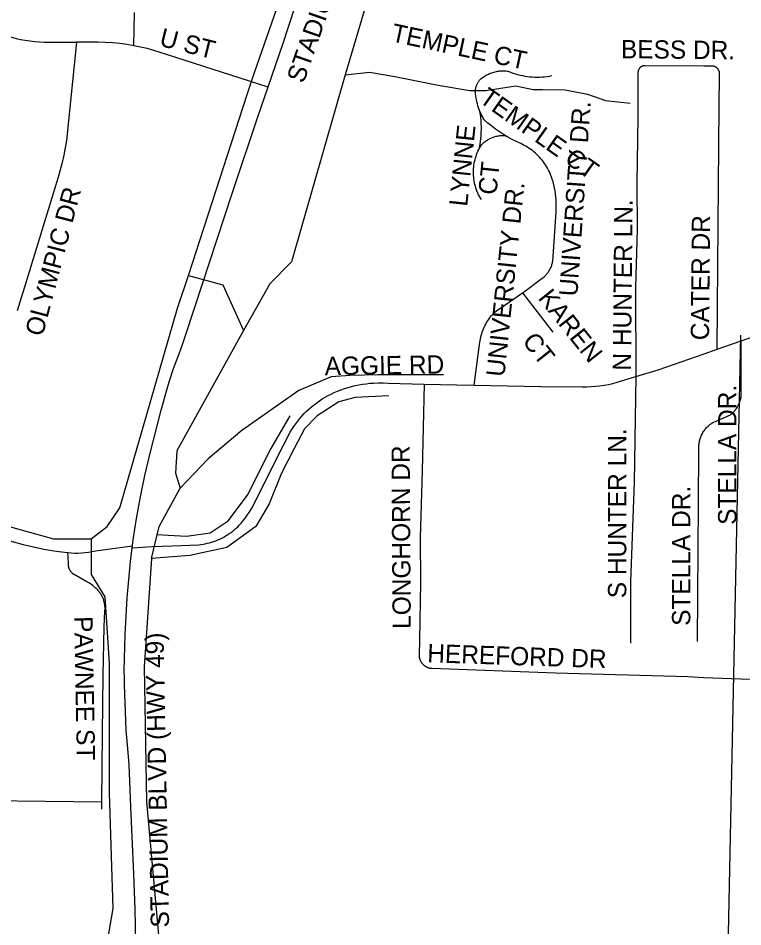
# Model space of a CAD drawing. Extents: x 1670563 to 1761545, y 515755 to 578944.
# Drawn here: x 1706695 to 1709668, y 549724 to 553450 of the extents above; entities that cross this region are included whole.
import ezdxf

# ---------------------------------------------------------------- set-up
doc = ezdxf.new("R2010")
doc.units = 0
for name, color, linetype in [('5_sectionlines', 7, 'Continuous'), ('SHP_LINE', 7, 'Continuous'), ('STREETCL', 7, 'Continuous'), ('STRNAMES', 7, 'Continuous')]:
    doc.layers.add(name, color=color, linetype=linetype)

msp = doc.modelspace()

# ---------------------------------------------------------------- linework, layer by layer
at = {"layer": '5_sectionlines'}
msp.add_lwpolyline([(1709657.5, 552150.8), (1709602.2, 549430.4), (1709574.3, 544171.9), (1709528, 541138.9)], dxfattribs=at)
at = {"layer": 'SHP_LINE'}
for points in [[(1708305, 554121), (1708036, 553218)], [(1707394, 552395), (1707635, 553137), (1707665, 553227), (1707881, 553848)], [(1708036, 553218), (1707816, 552451), (1707727, 552361), (1707619, 552169)], [(1708036, 553218), (1708136, 553229), (1708240, 553210), (1708315, 553196), (1708418, 553175), (1708548, 553153), (1708613, 553153), (1708736, 553172), (1708808, 553158), (1708846, 553158), (1708939, 553156), (1709031, 553138), (1709104, 553112), (1709205, 553102)], [(1706995, 551315), (1707060, 551366), (1707112, 551442), (1707348, 552261), (1707394, 552395), (1707535, 552356), (1707619, 552169)], [(1707619, 552169), (1707346, 551676), (1707340, 551585), (1707360, 551523)], [(1708440, 551987), (1708172, 551987), (1708057, 551985), (1707979, 551979), (1707847, 551923), (1707613, 551759), (1707475, 551643), (1707360, 551523)], [(1708216, 551902), (1708078, 551895), (1708010, 551877), (1707921, 551819), (1707870, 551766), (1707827, 551685), (1707775, 551584), (1707724, 551459), (1707670, 551366), (1707551, 551279), (1707399, 551247), (1707242, 551234)], [(1707810, 551819), (1707732, 551685), (1707637, 551498), (1707553, 551385), (1707483, 551339), (1707386, 551325), (1707310, 551329), (1707265, 551332)], [(1705828, 551617), (1706077, 551535), (1706308, 551459), (1706425, 551422), (1706649, 551368), (1706840, 551315), (1706995, 551315)], [(1707265, 551332), (1707273, 551366), (1707360, 551523)], [(1706995, 551315), (1706995, 551169), (1707051, 551077), (1707069, 550805), (1707069, 550274), (1707083, 549799), (1707028, 549476), (1706995, 549366)], [(1707242, 551234), (1707265, 551332)], [(1707242, 551234), (1707212, 550791), (1707221, 550237), (1707281, 549568), (1707303, 549311)]]:
    msp.add_lwpolyline(points, dxfattribs=at)
at = {"layer": 'STREETCL'}
for points in [[(1707177.8, 549664.6), (1707175.1, 549795), (1707168.9, 549941.8), (1707157, 550216), (1707153.5, 550321), (1707150.1, 550388.6), (1707144.4, 550456), (1707138.2, 550530.6), (1707134.7, 550605.4), (1707131.2, 550716.8), (1707130.6, 550745.3), (1707130.5, 550773.9), (1707134.2, 550923.4), (1707142.8, 551072.7), (1707156.3, 551221.7), (1707167.1, 551310.4), (1707180.4, 551398.8), (1707196.3, 551486.7), (1707214.7, 551574.2), (1707235.7, 551661), (1707281.7, 551842.4), (1707297.4, 551901.2), (1707314.9, 551959.4), (1707334.1, 552017.1), (1707355.1, 552074.2), (1707368.9, 552111.6), (1707381.5, 552149.3), (1707452.6, 552364.3), (1707479.8, 552447.8), (1707574.7, 552734.6), (1707676.5, 553041.3), (1707781, 553343.3), (1707857.1, 553577.7)], [(1707170.1, 553337), (1707171.7, 553472.8)], [(1705767.2, 553442), (1706377.6, 553440.6), (1706408.5, 553438.5), (1706439.4, 553435.5), (1706470.1, 553431.6), (1706500.8, 553426.7), (1706517.2, 553423.2), (1706533.5, 553419.1), (1706549.7, 553414.5), (1706565.7, 553409.3), (1706581.5, 553403.5), (1706597.1, 553397.2), (1706612.5, 553390.4), (1706630.7, 553383.6), (1706649.1, 553377.5), (1706667.7, 553372), (1706686.4, 553367.1), (1706705.3, 553362.9), (1706724.4, 553359.3), (1706743.5, 553356.4), (1706762.8, 553354.2), (1706782.1, 553352.6), (1706801.5, 553351.7), (1706934.2, 553351.2)], [(1706934.2, 553351.2), (1706892.8, 552948.7), (1706887.9, 552918.2), (1706882.1, 552887.7), (1706875.3, 552857.5), (1706867.6, 552827.5), (1706859, 552797.8), (1706736.4, 552396.4), (1706690.3, 552249.3)], [(1707170.1, 553337), (1707140.9, 553341.8), (1707111.6, 553345.7), (1707082.1, 553348.5), (1707052.6, 553350.2), (1707023, 553350.9), (1706934.2, 553351.2)], [(1707720.1, 553167.4), (1707303.8, 553300.7), (1707277.6, 553309.7), (1707251.1, 553317.8), (1707224.3, 553325.1), (1707197.3, 553331.5), (1707170.1, 553337)], [(1709245.6, 553246.6), (1709244.9, 553245.9), (1709244.3, 553245.2), (1709243.7, 553244.5), (1709243.1, 553243.7), (1709242.5, 553242.9), (1709242, 553242.1), (1709241.4, 553241.3), (1709241, 553240.5), (1709240.5, 553239.6), (1709240.1, 553238.7), (1709239.7, 553237.9), (1709239.3, 553237), (1709239, 553236.1), (1709238.7, 553235.1), (1709238.4, 553234.2), (1709238.2, 553233.3), (1709238, 553232.3), (1709237.8, 553231.4), (1709237.6, 553230.4), (1709237.5, 553229.5), (1709237.5, 553228.5), (1709237.4, 553227.5), (1709237.4, 553226.6), (1709237.4, 553225.6), (1709237.5, 553224.6), (1709237.5, 553145.6), (1709237.5, 553043.6), (1709232.1, 552772.2), (1709234.2, 552584.2), (1709226.7, 552346), (1709229.1, 551980.5)], [(1709567, 553239), (1709566.4, 553239.9), (1709565.7, 553240.8), (1709565, 553241.7), (1709564.3, 553242.5), (1709563.6, 553243.3), (1709562.8, 553244.1), (1709562, 553244.9), (1709561.2, 553245.7), (1709560.3, 553246.4), (1709559.4, 553247.1), (1709558.5, 553247.7), (1709557.6, 553248.4), (1709556.7, 553249), (1709555.7, 553249.5), (1709554.7, 553250.1), (1709553.7, 553250.6), (1709552.7, 553251), (1709551.7, 553251.4), (1709550.6, 553251.8), (1709549.6, 553252.2), (1709548.5, 553252.5), (1709547.4, 553252.8), (1709507.3, 553253.6), (1709267.6, 553254.7), (1709266.6, 553254.8), (1709265.7, 553254.8), (1709264.7, 553254.8), (1709263.7, 553254.8), (1709262.8, 553254.7), (1709261.8, 553254.6), (1709260.8, 553254.4), (1709259.9, 553254.3), (1709258.9, 553254.1), (1709258, 553253.8), (1709257.1, 553253.5), (1709256.2, 553253.2), (1709255.3, 553252.9), (1709254.4, 553252.5), (1709253.5, 553252.1), (1709252.6, 553251.7), (1709251.8, 553251.3), (1709250.9, 553250.8), (1709250.1, 553250.3), (1709249.3, 553249.7), (1709248.5, 553249.2), (1709247.8, 553248.6), (1709247, 553247.9), (1709246.3, 553247.3), (1709245.6, 553246.6)], [(1708589.1, 553067.3), (1708586, 553074.9), (1708583.3, 553082.6), (1708580.7, 553090.5), (1708578.5, 553098.4), (1708576.5, 553106.4), (1708574.9, 553114.4), (1708573.5, 553122.5), (1708572.4, 553130.7), (1708571.5, 553138.8), (1708571, 553147.1), (1708570.7, 553155.3), (1708571.1, 553157.8), (1708571.5, 553160.4), (1708572, 553163), (1708572.6, 553165.5), (1708573.3, 553168), (1708574.1, 553170.5), (1708574.9, 553173), (1708575.8, 553175.4), (1708576.8, 553177.8), (1708577.9, 553180.1), (1708579.1, 553182.5), (1708580.3, 553184.8), (1708581.7, 553187), (1708583.1, 553189.2), (1708584.5, 553191.3), (1708586.1, 553193.4), (1708587.7, 553195.5), (1708589.4, 553197.5), (1708591.1, 553199.4), (1708594.9, 553202.5), (1708598.8, 553205.5), (1708602.8, 553208.4), (1708606.8, 553211.1), (1708611, 553213.7), (1708615.3, 553216.1), (1708619.6, 553218.4), (1708624, 553220.5), (1708628.5, 553222.5), (1708633.1, 553224.4), (1708637.7, 553226), (1708642.3, 553227.6), (1708647.1, 553228.9), (1708651.8, 553230.1), (1708656.6, 553231.1), (1708661.4, 553232), (1708666.3, 553232.7), (1708671.2, 553233.2), (1708676.1, 553233.6), (1708681, 553233.8), (1708685.9, 553233.8), (1708690.8, 553233.6), (1708695.7, 553233.3), (1708700.6, 553232.8), (1708705.4, 553232.2), (1708714.8, 553228.4), (1708724.3, 553224.9), (1708734, 553221.7), (1708743.7, 553218.9), (1708753.5, 553216.4), (1708763.4, 553214.2), (1708773.4, 553212.3), (1708783.4, 553210.8), (1708793.5, 553209.6), (1708803.6, 553208.8), (1708813.7, 553208.3), (1708823.8, 553208.1), (1708834, 553208.2), (1708844.1, 553208.7), (1708854.2, 553209.6), (1708864.3, 553210.7), (1708874.3, 553212.3), (1708884.2, 553214.1)], [(1709562.4, 552092.3), (1709566.1, 552604.1), (1709570.8, 553086.7), (1709571.9, 553215.5), (1709572.1, 553216.6), (1709572.2, 553217.7), (1709572.3, 553218.8), (1709572.4, 553219.9), (1709572.4, 553221), (1709572.4, 553222.2), (1709572.3, 553223.3), (1709572.2, 553224.4), (1709572.1, 553225.5), (1709571.9, 553226.6), (1709571.7, 553227.7), (1709571.5, 553228.8), (1709571.2, 553229.9), (1709570.9, 553230.9), (1709570.5, 553232), (1709570.1, 553233), (1709569.7, 553234.1), (1709569.2, 553235.1), (1709568.7, 553236.1), (1709568.2, 553237.1), (1709567.6, 553238), (1709567, 553239)], [(1708586.7, 552916.2), (1708590.9, 552943.5), (1708592.6, 552955.8), (1708593.9, 552968.2), (1708594.8, 552980.6), (1708595.2, 552993), (1708595.2, 553005.5), (1708594.8, 553017.9), (1708594, 553030.3), (1708592.8, 553042.7), (1708591.2, 553055), (1708589.1, 553067.3)], [(1708764, 552324.1), (1708772.2, 552329.8), (1708844.9, 552383.4), (1708847.8, 552385.7), (1708850.7, 552388), (1708853.5, 552390.4), (1708856.2, 552393), (1708858.8, 552395.6), (1708861.3, 552398.3), (1708863.7, 552401.1), (1708866, 552404), (1708868.3, 552406.9), (1708870.4, 552410), (1708872.4, 552413.1), (1708874.3, 552416.2), (1708876.1, 552419.4), (1708877.8, 552422.7), (1708879.4, 552426.1), (1708880.9, 552429.5), (1708882.2, 552432.9), (1708883.4, 552436.4), (1708884.5, 552439.9), (1708885.5, 552443.5), (1708886.4, 552447.1), (1708887.2, 552450.7), (1708887.8, 552454.3), (1708888.3, 552458), (1708888.7, 552461.7), (1708888.9, 552465.4), (1708889, 552469.1), (1708889, 552472.8), (1708901.5, 552655.5), (1708902.1, 552667.9), (1708902.4, 552680.3), (1708902.2, 552692.7), (1708901.5, 552705.1), (1708900.5, 552717.4), (1708899.1, 552729.7), (1708897.2, 552742), (1708894.9, 552754.2), (1708892.2, 552766.3), (1708889.2, 552778.3), (1708885.7, 552790.2), (1708883.1, 552797.8), (1708880.4, 552805.3), (1708877.4, 552812.7), (1708874.1, 552820), (1708870.6, 552827.2), (1708866.8, 552834.3), (1708862.8, 552841.2), (1708858.6, 552848), (1708854.1, 552854.6), (1708849.4, 552861.1), (1708844.5, 552867.5), (1708839.4, 552873.6), (1708834.1, 552879.6), (1708828.6, 552885.4), (1708822.8, 552891), (1708816.9, 552896.4), (1708810.9, 552901.7), (1708804.6, 552906.7), (1708798.2, 552911.4), (1708791.6, 552916), (1708784.9, 552920.4), (1708778, 552924.5), (1708771, 552928.3), (1708763.9, 552932), (1708756.6, 552935.4), (1708738.5, 552943.8), (1708720.8, 552952.9), (1708703.4, 552962.6), (1708686.3, 552972.9), (1708669.6, 552983.8), (1708653.3, 552995.3), (1708637.4, 553007.4), (1708622, 553020), (1708607, 553033.1), (1708602.9, 553039.7), (1708599.1, 553046.4), (1708595.6, 553053.3), (1708592.2, 553060.2), (1708589.1, 553067.3)], [(1708590.9, 552923.9), (1708593.4, 552927), (1708595.9, 552929.9), (1708598.6, 552932.8), (1708601.3, 552935.6), (1708604.2, 552938.4), (1708607.1, 552941), (1708610.1, 552943.5), (1708613.2, 552945.9), (1708616.4, 552948.2), (1708619.6, 552950.3), (1708623, 552952.4), (1708626.4, 552954.4), (1708629.8, 552956.2), (1708633.4, 552957.9), (1708636.9, 552959.5), (1708640.6, 552961), (1708644.3, 552962.3), (1708648, 552963.5), (1708651.8, 552964.6), (1708655.6, 552965.6), (1708659.4, 552966.4), (1708663.3, 552967.1), (1708667.1, 552967.7), (1708671, 552968.1), (1708674.9, 552968.4), (1708678.9, 552968.6), (1708682.8, 552968.6), (1708686.7, 552968.5), (1708690.6, 552968.2), (1708694.5, 552967.8)], [(1708595.5, 552706.7), (1708583, 552725.9), (1708580, 552732.6), (1708577.2, 552739.5), (1708574.7, 552746.4), (1708572.4, 552753.3), (1708570.3, 552760.4), (1708568.5, 552767.5), (1708566.9, 552774.7), (1708565.6, 552781.9), (1708564.5, 552789.2), (1708563.6, 552796.5), (1708563, 552803.8), (1708562.7, 552811.2), (1708562.6, 552818.5), (1708562.8, 552825.9), (1708563.2, 552833.2), (1708563.9, 552840.6), (1708564.8, 552847.8), (1708566, 552855.1), (1708567.4, 552862.3), (1708569.1, 552869.5), (1708571, 552876.6), (1708573.1, 552883.6), (1708575.5, 552890.6), (1708578.1, 552897.4), (1708581, 552904.2), (1708584.1, 552910.9), (1708587.4, 552917.5), (1708590.9, 552923.9)], [(1708565.9, 551944.6), (1708588.8, 552121.6), (1708589.9, 552128.6), (1708591.1, 552135.6), (1708592.6, 552142.5), (1708594.4, 552149.4), (1708596.3, 552156.2), (1708598.5, 552163), (1708601, 552169.6), (1708603.6, 552176.2), (1708606.5, 552182.7), (1708609.6, 552189.1), (1708612.9, 552195.3), (1708616.4, 552201.5), (1708620.1, 552207.5), (1708624, 552213.4), (1708628.2, 552219.2), (1708632.5, 552224.8), (1708637, 552230.3), (1708641.7, 552235.6), (1708646.5, 552240.8), (1708651.5, 552245.8), (1708656.7, 552250.6), (1708764, 552324.1)], [(1708764, 552324.1), (1708887.8, 552162.5)], [(1709661.3, 552127.3), (1709789.6, 552172.6), (1709819.6, 552184.4)], [(1709481.1, 550893.7), (1709485.1, 551460.3), (1709487.2, 551680.5), (1709486.9, 551684.6), (1709486.8, 551688.7), (1709486.9, 551692.8), (1709487.1, 551696.9), (1709487.4, 551701), (1709487.9, 551705.1), (1709488.5, 551709.2), (1709489.2, 551713.2), (1709490.1, 551717.2), (1709491.1, 551721.2), (1709492.3, 551725.2), (1709493.6, 551729.1), (1709495, 551732.9), (1709496.6, 551736.7), (1709498.2, 551740.5), (1709500.1, 551744.2), (1709502, 551747.8), (1709504.1, 551751.4), (1709506.3, 551754.8), (1709508.6, 551758.2), (1709511, 551761.6), (1709513.5, 551764.8), (1709516.2, 551768), (1709518.9, 551771), (1709521.8, 551774), (1709524.7, 551776.8), (1709527.8, 551779.6), (1709530.9, 551782.3), (1709534.2, 551784.8), (1709537.5, 551787.2), (1709540.9, 551789.5), (1709544.3, 551791.7), (1709547.9, 551793.8), (1709616.7, 551824.2), (1709619.9, 551826.6), (1709622.9, 551829.2), (1709625.8, 551831.8), (1709628.7, 551834.6), (1709631.4, 551837.4), (1709634.1, 551840.4), (1709636.7, 551843.4), (1709639.1, 551846.5), (1709641.4, 551849.8), (1709643.7, 551853), (1709645.8, 551856.4), (1709647.7, 551859.8), (1709649.6, 551863.3), (1709651.4, 551866.9), (1709653, 551870.5), (1709654.5, 551874.2), (1709655.8, 551877.9), (1709657.1, 551881.7), (1709658.2, 551885.5), (1709659.2, 551889.3), (1709660, 551893.2), (1709660.7, 551897.1), (1709661.3, 551901.1), (1709661.3, 552127.3)], [(1709562.4, 552092.3), (1709661.3, 552127.3)], [(1709229.1, 551980.5), (1709320.1, 552008.6), (1709508.4, 552073.2), (1709562.4, 552092.3)], [(1708565.9, 551944.6), (1708838.5, 551939.2), (1709008.3, 551938.2), (1709026.4, 551938.4), (1709044.6, 551939.2), (1709062.7, 551940.6), (1709080.7, 551942.7), (1709098.7, 551945.3), (1709116.6, 551948.5), (1709134.4, 551952.4), (1709152, 551956.8), (1709229.1, 551980.5)], [(1709229.1, 551980.5), (1709222.4, 551547.3), (1709206.3, 551139.7), (1709206.3, 550887.7)], [(1707165, 551278.7), (1707244.2, 551283.6), (1707327.3, 551286.5), (1707435.6, 551291.2), (1707444.5, 551292.2), (1707453.4, 551293.5), (1707462.2, 551295.1), (1707471, 551297), (1707479.7, 551299.2), (1707488.4, 551301.6), (1707496.9, 551304.4), (1707505.4, 551307.5), (1707513.7, 551310.8), (1707521.9, 551314.4), (1707530, 551318.3), (1707538, 551322.5), (1707545.8, 551326.9), (1707553.5, 551331.6), (1707561, 551336.6), (1707568.3, 551341.8), (1707575.4, 551347.2), (1707582.4, 551352.9), (1707589.1, 551358.8), (1707595.7, 551365), (1707602, 551371.3), (1707610.8, 551381.1), (1707619.2, 551391.1), (1707627.3, 551401.4), (1707635, 551412), (1707642.3, 551422.8), (1707649.2, 551433.9), (1707655.8, 551445.3), (1707661.9, 551456.8), (1707784.1, 551699.1), (1707798.2, 551728), (1707804.4, 551740.2), (1707811.1, 551752.2), (1707818.1, 551763.9), (1707825.6, 551775.4), (1707833.4, 551786.6), (1707841.6, 551797.5), (1707850.2, 551808.2), (1707859.2, 551818.5), (1707868.5, 551828.5), (1707878.2, 551838.2), (1707888.2, 551847.6), (1707898.5, 551856.6), (1707909.1, 551865.2), (1707920, 551873.4), (1707931.2, 551881.3), (1707942.6, 551888.8), (1707954.3, 551895.9), (1707966.3, 551902.6), (1707978.4, 551908.8), (1707990.8, 551914.7), (1708004.8, 551920.7), (1708019.1, 551926.2), (1708033.4, 551931.3), (1708048, 551935.9), (1708062.7, 551939.9), (1708077.6, 551943.5), (1708092.5, 551946.6), (1708107.6, 551949.1), (1708122.7, 551951.2), (1708137.9, 551952.7), (1708153.1, 551953.7), (1708172.8, 551954.4), (1708192.5, 551954.4), (1708212.3, 551953.8), (1708360.8, 551949.7)], [(1708360.8, 551949.7), (1708352.7, 551594.3), (1708343.6, 551319.3), (1708345.1, 551135.8), (1708340.9, 550900.9), (1708339.4, 550838.2), (1708339.5, 550836.3), (1708339.6, 550834.5), (1708339.9, 550832.6), (1708340.1, 550830.8), (1708340.5, 550828.9), (1708340.9, 550827.1), (1708341.3, 550825.3), (1708341.9, 550823.5), (1708342.4, 550821.8), (1708343.1, 550820), (1708343.8, 550818.3), (1708344.5, 550816.6), (1708345.3, 550814.9), (1708346.2, 550813.3), (1708347.1, 550811.6), (1708348.1, 550810.1), (1708349.1, 550808.5), (1708350.2, 550807), (1708351.4, 550805.5), (1708352.5, 550804.1), (1708353.8, 550802.7), (1708355, 550801.3)], [(1708360.8, 551949.7), (1708494.8, 551946), (1708565.9, 551944.6)], [(1706313.6, 551401.1), (1706434.2, 551366.9), (1706555.5, 551335.4), (1706715.8, 551292.4), (1706757.6, 551282.1), (1706799.7, 551273.3), (1706842, 551266), (1706884.6, 551260.2), (1706927.4, 551255.9), (1706941.6, 551256.3), (1706955.8, 551257.2), (1706970, 551258.6), (1706984.1, 551260.4), (1706998.2, 551262.8), (1707012.1, 551265.6), (1707163.8, 551285.8)], [(1707038.8, 550237.5), (1707040.9, 550517.5), (1707043.1, 550755), (1707047.7, 550954.1), (1707050.8, 551018.1), (1707051.1, 551021.9), (1707051.3, 551025.8), (1707051.4, 551029.7), (1707051.3, 551033.5), (1707051.1, 551037.4), (1707050.7, 551041.3), (1707050.2, 551045.1), (1707049.6, 551049), (1707048.8, 551052.8), (1707047.9, 551056.5), (1707046.9, 551060.3), (1707045.8, 551064), (1707044.5, 551067.6), (1707043.1, 551071.3), (1707041.6, 551074.8), (1707039.9, 551078.3), (1707038.2, 551081.8), (1707036.3, 551085.2), (1707034.3, 551088.5), (1707032.1, 551091.7), (1707029.9, 551094.9), (1707027.6, 551098), (1707025.1, 551101), (1707022.6, 551104), (1707019.9, 551106.8), (1707017.2, 551109.5), (1707014.4, 551112.2), (1707011.4, 551114.7), (1707006.9, 551118.7), (1707002.3, 551122.5), (1706997.5, 551126.2), (1706992.6, 551129.7), (1706987.6, 551133), (1706982.5, 551136.1), (1706977.3, 551139.1), (1706925.2, 551168.5), (1706923.8, 551169.4), (1706922.4, 551170.3), (1706921, 551171.2), (1706919.7, 551172.3), (1706918.4, 551173.3), (1706917.2, 551174.4), (1706916, 551175.5), (1706914.8, 551176.7), (1706913.7, 551178), (1706912.6, 551179.2), (1706911.5, 551180.5), (1706910.5, 551181.8), (1706909.6, 551183.2), (1706908.7, 551184.6), (1706907.8, 551186), (1706907, 551187.5), (1706906.2, 551189), (1706905.5, 551190.5), (1706904.9, 551192), (1706904.3, 551193.6), (1706903.7, 551195.1), (1706903.2, 551196.7), (1706902.8, 551198.3), (1706902.4, 551200), (1706902.1, 551201.6), (1706901.8, 551203.2), (1706901.6, 551204.9), (1706901.4, 551206.5), (1706901.3, 551208.2), (1706901.2, 551209.9), (1706901.3, 551211.5), (1706901.3, 551213.2), (1706901.4, 551214.9), (1706898.8, 551258.6)], [(1708355, 550801.3), (1708356.4, 550800), (1708357.7, 550798.7), (1708359.1, 550797.5), (1708360.6, 550796.3), (1708362.1, 550795.2), (1708363.6, 550794.1), (1708365.1, 550793.1), (1708366.7, 550792.2), (1708368.3, 550791.2), (1708370, 550790.4), (1708371.7, 550789.6), (1708373.4, 550788.8), (1708375.1, 550788.1), (1708376.9, 550787.5), (1708378.6, 550786.9), (1708380.4, 550786.4), (1708382.2, 550786), (1708384.1, 550785.6), (1708385.9, 550785.2), (1708387.7, 550785), (1708389.6, 550784.8), (1708391.4, 550784.6), (1708899.1, 550766.4), (1709441.9, 550750.9), (1709507.7, 550746.3), (1709580.9, 550743.4), (1709775.3, 550737.3)], [(1706343.5, 550245.5), (1707038.8, 550237.5)], [(1707038.5, 550207.3), (1707038.8, 550237.5)]]:
    msp.add_lwpolyline(points, dxfattribs=at)

# ---------------------------------------------------------------- texts
at = {"layer": 'STRNAMES'}
for s, rotation, p in [('STADIUM (HWY 49)', 70.8221, (1707865.9, 553179.2)), ('U ST', 345.8377, (1707270.5, 553337.4)), ('TEMPLE CT', 347.9627, (1708221.3, 553355.4)), ('BESS DR.', 359.459, (1709167.4, 553285.6)), ('TEMPLE CT', 324.7517, (1708581.1, 553108.8)), ('UNIVERSITY DR.', 86.04, (1708988.6, 552307.6)), ('LYNNE', 84.068, (1708536.8, 552675.6)), (' CT', 84.068, (1708653.6, 552695.4)), ('UNIVERSITY DR.', 84.04, (1708689.2, 551977.1)), ('OLYMPIC DR', 75.2364, (1706795, 552141.8)), ('N HUNTER LN.', 89.459, (1709208.9, 552004.7)), ('CATER DR', 89.459, (1709528.7, 552129.2)), ('KAREN', 308.3953, (1708824.5, 552301.5)), ('CT', 308.3953, (1708759.7, 552124.3)), ('AGGIE RD', 0.8438, (1707952.8, 551986)), ('STELLA DR.', 90, (1709641, 551372.5)), ('S HUNTER LN.', 90, (1709189.5, 551071.6)), ('LONGHORN DR', 90.3382, (1708305.7, 550946.2)), ('STELLA DR.', 90, (1709452.1, 550958.5)), ('PAWNEE ST', 271.0766, (1706924.8, 550997.3)), ('STADIUM BLVD (HWY 49)', 91.084, (1707314.3, 549722.4)), ('HEREFORD DR', 358.0978, (1708372.3, 550809.3))]:
    msp.add_text(s, height=75, rotation=rotation, dxfattribs=at).set_placement(p)

doc.saveas('drawing.dxf')
